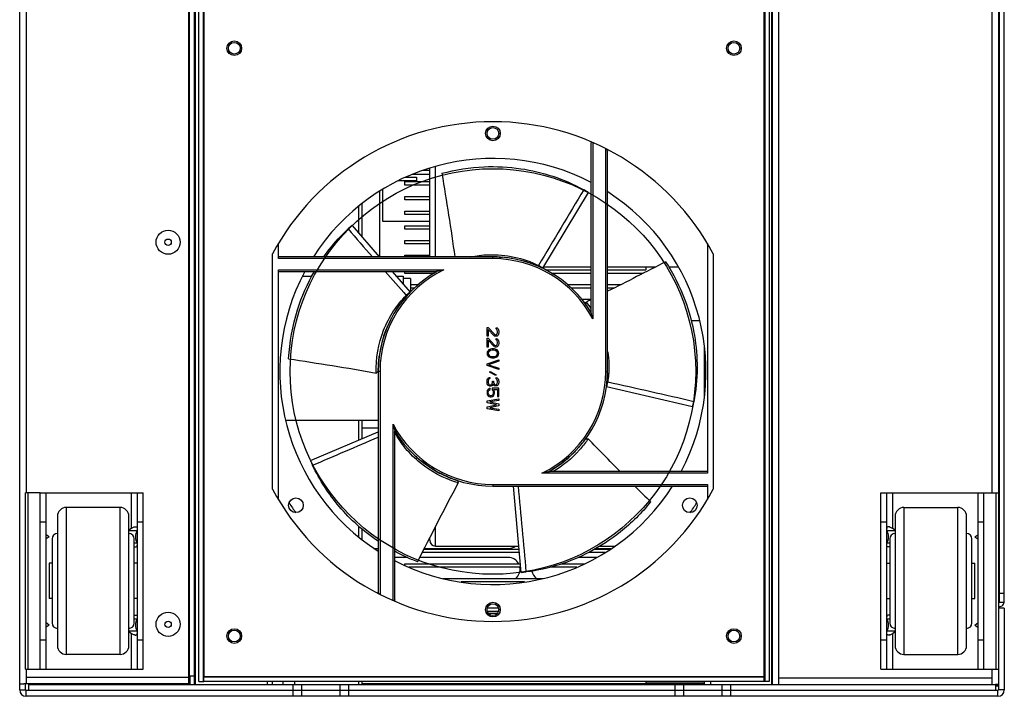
# Model space of a CAD drawing. Header units: millimetres. Extents: x 1117 to 38156, y -1945 to 7303.
# Tile 375 of 656: x 16332 to 16667, y 1967 to 2197. Entities that reach past the tile are written whole.
import ezdxf

# ---------------------------------------------------------------- set-up
doc = ezdxf.new("R2010")
doc.units = ezdxf.units.MM

msp = doc.modelspace()

# ---------------------------------------------------------------- linework, layer by layer
at = {"color": 7, "linetype": 'Continuous'}
for p, q in [((16332.461, 1969.389), (16332.461, 2466.989)), ((16389.961, 1971.389), (16389.961, 2404.189)), ((16391.961, 1971.189), (16391.961, 2404.189)), ((16392.161, 2404.189), (16392.161, 1971.189)), ((16393.461, 1972.189), (16393.461, 2403.189)), ((16394.961, 1972.189), (16394.961, 2403.189)), ((16585.961, 2403.189), (16585.961, 1972.189)), ((16587.461, 2403.189), (16587.461, 1972.189)), ((16588.261, 2404.189), (16588.261, 1971.189)), ((16588.461, 2404.189), (16588.461, 1971.189)), ((16590.661, 2404.189), (16590.661, 1971.189)), ((16665.461, 2404.189), (16665.461, 1969.389)), ((16665.861, 1999.189), (16665.861, 2402.189)), ((16667.361, 1999.189), (16667.361, 2402.189)), ((16390.261, 1974.189), (16390.261, 2401.689)), ((16395.161, 2401.689), (16395.161, 1973.689)), ((16585.761, 1973.689), (16585.761, 2401.689)), ((16665.661, 2377.189), (16665.661, 2024.189)), ((16334.661, 2341.939), (16334.661, 2036.439)), ((16663.261, 2341.939), (16663.261, 2036.439)), ((16526.838, 2155.375), (16526.838, 2097.862)), ((16527.428, 2155.607), (16527.428, 2095.619)), ((16531.871, 2077.689), (16531.871, 2153.516)), ((16532.461, 2077.689), (16532.461, 2152.711)), ((16473.961, 2116.689), (16473.961, 2147.419)), ((16471.961, 2144.689), (16465.973, 2144.689)), ((16471.961, 2146.089), (16469.62, 2146.089)), ((16471.961, 2116.689), (16471.961, 2146.883)), ((16467.461, 2142.589), (16461.358, 2142.589)), ((16463.461, 2142.289), (16471.961, 2142.289)), ((16463.461, 2141.089), (16463.461, 2142.289)), ((16471.961, 2141.089), (16463.461, 2141.089)), ((16463.713, 2143.789), (16467.461, 2143.789)), ((16467.461, 2143.789), (16467.461, 2142.589)), ((16454.961, 2116.689), (16454.961, 2139.015)), ((16455.961, 2128.689), (16455.961, 2139.664)), ((16525.861, 2138.609), (16510.377, 2112.829)), ((16525.861, 2138.609), (16524.354, 2139.55)), ((16448.961, 2123.39), (16448.961, 2134.816)), ((16463.461, 2137.289), (16471.961, 2137.289)), ((16463.461, 2136.089), (16463.461, 2137.289)), ((16471.961, 2136.089), (16463.461, 2136.089)), ((16447.889, 2124.623), (16447.889, 2133.948)), ((16463.461, 2132.289), (16471.961, 2132.289)), ((16463.461, 2131.089), (16463.461, 2132.289)), ((16471.961, 2131.089), (16463.461, 2131.089)), ((16445.535, 2127.329), (16444.175, 2126.187)), ((16445.535, 2127.329), (16454.787, 2116.689)), ((16471.961, 2128.689), (16455.961, 2128.689)), ((16463.461, 2127.289), (16471.961, 2127.289)), ((16463.461, 2126.089), (16463.461, 2127.289)), ((16471.961, 2126.089), (16463.461, 2126.089)), ((16420.461, 2116.099), (16420.461, 2121.232)), ((16463.461, 2122.289), (16471.961, 2122.289)), ((16463.461, 2121.089), (16463.461, 2122.289)), ((16471.961, 2121.089), (16463.461, 2121.089)), ((16566.461, 2121.232), (16566.461, 2043.099)), ((16418.461, 2037.689), (16418.461, 2117.689)), ((16463.461, 2117.289), (16471.961, 2117.289)), ((16463.461, 2116.689), (16463.461, 2117.289)), ((16568.461, 2117.689), (16568.461, 2037.689)), ((16493.461, 2116.689), (16420.461, 2116.689)), ((16493.461, 2116.099), (16420.461, 2116.099)), ((16493.461, 2116.099), (16493.461, 2116.689)), ((16420.461, 2112.279), (16476.762, 2112.279)), ((16420.461, 2034.146), (16420.461, 2112.279)), ((16420.461, 2111.689), (16474.356, 2111.689)), ((16459.135, 2111.689), (16465.268, 2104.637)), ((16463.461, 2111.089), (16463.461, 2111.689)), ((16473.455, 2111.089), (16463.461, 2111.089)), ((16510.377, 2112.829), (16508.988, 2113.708)), ((16510.654, 2113.289), (16526.838, 2113.289)), ((16511.335, 2112.289), (16526.838, 2112.289)), ((16526.838, 2111.089), (16513.401, 2111.089)), ((16532.461, 2113.289), (16548.842, 2113.289)), ((16532.461, 2112.289), (16545.461, 2112.289)), ((16544.55, 2111.089), (16532.461, 2111.089)), ((16545.461, 2113.289), (16545.461, 2112.289)), ((16553.234, 2113.289), (16556.579, 2113.289)), ((16428.763, 2110.189), (16431.934, 2110.189)), ((16460.44, 2110.189), (16462.961, 2110.189)), ((16462.961, 2110.189), (16462.961, 2107.29)), ((16465.461, 2109.289), (16462.961, 2109.289)), ((16465.461, 2109.289), (16465.461, 2104.788)), ((16465.461, 2107.289), (16468.227, 2107.289)), ((16518.759, 2107.289), (16526.838, 2107.289)), ((16532.461, 2107.289), (16537.054, 2107.289)), ((16465.268, 2104.637), (16464.003, 2103.587)), ((16466.925, 2106.089), (16465.461, 2106.089)), ((16526.838, 2106.089), (16520.117, 2106.089)), ((16534.68, 2106.089), (16532.461, 2106.089)), ((16523.698, 2102.289), (16526.838, 2102.289)), ((16525.137, 2101.089), (16524.5, 2101.089)), ((16524.987, 2100.647), (16525.254, 2101.435)), ((16560.927, 2095.089), (16563.753, 2095.089)), ((16491.461, 2092.689), (16491.886, 2092.689)), ((16491.461, 2089.689), (16491.461, 2092.689)), ((16491.886, 2092.689), (16494.014, 2090.356)), ((16493.758, 2089.939), (16491.886, 2092.023)), ((16491.886, 2092.023), (16491.886, 2089.689)), ((16494.524, 2092.606), (16494.865, 2092.523)), ((16494.524, 2092.189), (16494.524, 2092.606)), ((16494.78, 2092.023), (16494.524, 2092.189)), ((16494.95, 2091.773), (16494.78, 2092.023)), ((16494.78, 2090.356), (16494.95, 2090.606)), ((16494.865, 2092.523), (16495.205, 2092.189)), ((16495.035, 2091.356), (16494.95, 2091.773)), ((16494.95, 2090.606), (16495.035, 2091.023)), ((16495.035, 2091.023), (16495.035, 2091.356)), ((16495.205, 2092.189), (16495.376, 2091.856)), ((16495.376, 2090.439), (16495.205, 2090.106)), ((16495.376, 2091.856), (16495.461, 2091.273)), ((16495.461, 2090.939), (16495.376, 2090.439)), ((16495.461, 2091.273), (16495.461, 2090.939)), ((16491.886, 2089.689), (16491.461, 2089.689)), ((16491.461, 2089.023), (16491.886, 2089.023)), ((16491.461, 2086.023), (16491.461, 2089.023)), ((16491.886, 2089.023), (16494.014, 2086.689)), ((16493.758, 2086.273), (16491.886, 2088.356)), ((16491.886, 2088.356), (16491.886, 2086.023)), ((16494.014, 2089.773), (16493.758, 2089.939)), ((16494.014, 2090.356), (16494.354, 2090.189)), ((16494.354, 2089.689), (16494.014, 2089.773)), ((16494.354, 2090.189), (16494.524, 2090.189)), ((16494.524, 2089.689), (16494.354, 2089.689)), ((16494.524, 2090.189), (16494.78, 2090.356)), ((16494.865, 2089.773), (16494.524, 2089.689)), ((16494.524, 2088.939), (16494.865, 2088.856)), ((16494.524, 2088.523), (16494.524, 2088.939)), ((16494.78, 2088.356), (16494.524, 2088.523)), ((16494.95, 2088.106), (16494.78, 2088.356)), ((16495.205, 2090.106), (16494.865, 2089.773)), ((16494.865, 2088.856), (16495.205, 2088.523)), ((16495.035, 2087.689), (16494.95, 2088.106)), ((16494.95, 2086.939), (16495.035, 2087.356)), ((16495.035, 2087.356), (16495.035, 2087.689)), ((16495.205, 2088.523), (16495.376, 2088.189)), ((16495.376, 2088.189), (16495.461, 2087.606)), ((16495.461, 2087.273), (16495.376, 2086.773)), ((16495.461, 2087.606), (16495.461, 2087.273)), ((16491.886, 2086.023), (16491.461, 2086.023)), ((16491.546, 2084.356), (16491.461, 2083.856)), ((16491.461, 2083.856), (16491.546, 2083.356)), ((16491.801, 2084.773), (16491.546, 2084.356)), ((16492.056, 2085.023), (16491.801, 2084.773)), ((16491.971, 2084.273), (16491.886, 2083.856)), ((16491.886, 2083.856), (16491.971, 2083.439)), ((16492.141, 2084.523), (16491.971, 2084.273)), ((16492.397, 2085.189), (16492.056, 2085.023)), ((16492.652, 2084.856), (16492.141, 2084.523)), ((16492.652, 2085.273), (16492.397, 2085.189)), ((16493.078, 2085.356), (16492.652, 2085.273)), ((16493.163, 2084.939), (16492.652, 2084.856)), ((16493.844, 2085.356), (16493.078, 2085.356)), ((16493.758, 2084.939), (16493.163, 2084.939)), ((16494.014, 2086.106), (16493.758, 2086.273)), ((16494.269, 2084.856), (16493.758, 2084.939)), ((16494.269, 2085.273), (16493.844, 2085.356)), ((16494.014, 2086.689), (16494.354, 2086.523)), ((16494.354, 2086.023), (16494.014, 2086.106)), ((16494.524, 2085.189), (16494.269, 2085.273)), ((16494.78, 2084.523), (16494.269, 2084.856)), ((16494.354, 2086.523), (16494.524, 2086.523)), ((16494.524, 2086.023), (16494.354, 2086.023)), ((16494.524, 2086.523), (16494.78, 2086.689)), ((16494.865, 2086.106), (16494.524, 2086.023)), ((16494.865, 2085.023), (16494.524, 2085.189)), ((16494.78, 2086.689), (16494.95, 2086.939)), ((16494.95, 2084.273), (16494.78, 2084.523)), ((16495.205, 2086.439), (16494.865, 2086.106)), ((16495.12, 2084.773), (16494.865, 2085.023)), ((16495.035, 2083.856), (16494.95, 2084.273)), ((16494.95, 2083.439), (16495.035, 2083.856)), ((16495.376, 2084.356), (16495.12, 2084.773)), ((16495.376, 2086.773), (16495.205, 2086.439)), ((16495.461, 2083.856), (16495.376, 2084.356)), ((16495.376, 2083.356), (16495.461, 2083.856)), ((16565.461, 2069.462), (16565.461, 2085.917)), ((16491.461, 2080.356), (16495.461, 2081.689)), ((16491.461, 2079.689), (16491.461, 2080.356)), ((16491.546, 2083.356), (16491.801, 2082.939)), ((16491.801, 2082.939), (16492.056, 2082.689)), ((16491.971, 2083.439), (16492.141, 2083.189)), ((16495.461, 2081.189), (16491.971, 2080.023)), ((16492.056, 2082.689), (16492.397, 2082.523)), ((16492.141, 2083.189), (16492.652, 2082.856)), ((16492.397, 2082.523), (16492.652, 2082.439)), ((16492.652, 2082.856), (16493.163, 2082.773)), ((16492.652, 2082.439), (16493.078, 2082.356)), ((16493.078, 2082.356), (16493.844, 2082.356)), ((16493.163, 2082.773), (16493.758, 2082.773)), ((16493.758, 2082.773), (16494.269, 2082.856)), ((16493.844, 2082.356), (16494.269, 2082.439)), ((16494.269, 2082.856), (16494.78, 2083.189)), ((16494.269, 2082.439), (16494.524, 2082.523)), ((16494.524, 2082.523), (16494.865, 2082.689)), ((16494.78, 2083.189), (16494.95, 2083.439)), ((16494.865, 2082.689), (16495.12, 2082.939)), ((16495.12, 2082.939), (16495.376, 2083.356)), ((16495.461, 2081.689), (16495.461, 2081.189)), ((16454.461, 2077.647), (16453.782, 2077.167)), ((16455.051, 2077.689), (16454.461, 2077.689)), ((16454.461, 2077.689), (16454.461, 2002.668)), ((16455.051, 2077.689), (16455.051, 2001.863)), ((16495.461, 2078.356), (16491.461, 2079.689)), ((16491.971, 2080.023), (16495.461, 2078.856)), ((16492.312, 2077.439), (16492.482, 2077.689)), ((16494.439, 2076.356), (16492.312, 2077.439)), ((16492.482, 2077.689), (16494.61, 2076.606)), ((16495.461, 2078.856), (16495.461, 2078.356)), ((16531.871, 2077.689), (16532.461, 2077.689)), ((16491.461, 2074.523), (16491.546, 2074.856)), ((16491.461, 2073.856), (16491.461, 2074.523)), ((16491.546, 2073.523), (16491.461, 2073.856)), ((16491.546, 2074.856), (16491.716, 2075.189)), ((16491.716, 2075.189), (16491.886, 2075.439)), ((16491.886, 2075.439), (16492.141, 2075.606)), ((16491.971, 2074.856), (16491.886, 2074.439)), ((16491.886, 2074.439), (16491.886, 2073.939)), ((16491.886, 2073.939), (16491.971, 2073.523)), ((16492.056, 2075.023), (16491.971, 2074.856)), ((16492.227, 2075.189), (16492.056, 2075.023)), ((16492.141, 2075.606), (16492.397, 2075.689)), ((16492.397, 2075.273), (16492.227, 2075.189)), ((16492.397, 2075.689), (16492.397, 2075.273)), ((16493.248, 2073.523), (16493.333, 2074.023)), ((16493.333, 2074.356), (16493.673, 2074.356)), ((16493.333, 2074.023), (16493.333, 2074.356)), ((16493.673, 2074.356), (16493.673, 2074.023)), ((16493.673, 2074.023), (16493.844, 2073.523)), ((16494.61, 2076.606), (16494.439, 2076.356)), ((16494.524, 2075.606), (16494.865, 2075.523)), ((16494.524, 2075.189), (16494.524, 2075.606)), ((16494.78, 2075.023), (16494.524, 2075.189)), ((16494.95, 2074.773), (16494.78, 2075.023)), ((16494.865, 2075.523), (16495.205, 2075.189)), ((16495.035, 2074.356), (16494.95, 2074.773)), ((16494.95, 2073.606), (16495.035, 2074.023)), ((16495.035, 2074.023), (16495.035, 2074.356)), ((16495.205, 2075.189), (16495.376, 2074.856)), ((16495.376, 2074.856), (16495.461, 2074.273)), ((16495.461, 2074.106), (16495.376, 2073.523)), ((16495.461, 2074.273), (16495.461, 2074.106)), ((16532.108, 2072.459), (16532.515, 2074.052)), ((16491.546, 2071.189), (16491.461, 2070.773)), ((16491.461, 2070.773), (16491.461, 2070.273)), ((16491.716, 2073.189), (16491.546, 2073.523)), ((16491.801, 2071.606), (16491.546, 2071.189)), ((16491.886, 2072.939), (16491.716, 2073.189)), ((16492.141, 2071.856), (16491.801, 2071.606)), ((16492.141, 2072.773), (16491.886, 2072.939)), ((16491.886, 2070.773), (16491.971, 2071.106)), ((16491.886, 2070.273), (16491.886, 2070.773)), ((16491.971, 2073.523), (16492.056, 2073.356)), ((16491.971, 2071.106), (16492.141, 2071.356)), ((16492.056, 2073.356), (16492.227, 2073.189)), ((16492.397, 2072.689), (16492.141, 2072.773)), ((16492.482, 2072.023), (16492.141, 2071.856)), ((16492.141, 2071.356), (16492.482, 2071.523)), ((16492.227, 2073.189), (16492.397, 2073.106)), ((16492.397, 2073.106), (16492.737, 2073.106)), ((16492.737, 2072.689), (16492.397, 2072.689)), ((16492.482, 2071.523), (16492.482, 2072.023)), ((16492.737, 2073.106), (16493.078, 2073.273)), ((16493.078, 2072.773), (16492.737, 2072.689)), ((16493.078, 2073.273), (16493.248, 2073.523)), ((16493.333, 2072.939), (16493.078, 2072.773)), ((16495.461, 2072.023), (16493.248, 2072.023)), ((16493.248, 2072.023), (16493.248, 2071.439)), ((16493.248, 2071.439), (16493.503, 2071.106)), ((16493.503, 2073.356), (16493.333, 2072.939)), ((16493.758, 2073.023), (16493.503, 2073.356)), ((16493.503, 2071.106), (16493.588, 2070.773)), ((16493.588, 2070.773), (16493.588, 2070.273)), ((16493.673, 2071.606), (16495.035, 2071.606)), ((16493.929, 2071.189), (16493.673, 2071.606)), ((16494.014, 2072.856), (16493.758, 2073.023)), ((16493.844, 2073.523), (16494.014, 2073.356)), ((16494.014, 2070.773), (16493.929, 2071.189)), ((16494.014, 2073.356), (16494.354, 2073.189)), ((16494.354, 2072.773), (16494.014, 2072.856)), ((16494.014, 2070.273), (16494.014, 2070.773)), ((16494.354, 2073.189), (16494.524, 2073.189)), ((16494.524, 2072.773), (16494.354, 2072.773)), ((16494.524, 2073.189), (16494.78, 2073.356)), ((16494.865, 2072.856), (16494.524, 2072.773)), ((16494.78, 2073.356), (16494.95, 2073.606)), ((16495.205, 2073.189), (16494.865, 2072.856)), ((16495.035, 2071.606), (16495.035, 2069.189)), ((16495.376, 2073.523), (16495.205, 2073.189)), ((16495.461, 2069.189), (16495.461, 2072.023)), ((16561.411, 2065.7), (16532.108, 2072.459)), ((16491.461, 2070.273), (16491.546, 2069.856)), ((16491.461, 2067.689), (16495.461, 2068.356)), ((16491.461, 2067.023), (16491.461, 2067.689)), ((16494.695, 2066.356), (16491.461, 2067.023)), ((16491.546, 2069.856), (16491.801, 2069.439)), ((16491.801, 2069.439), (16492.141, 2069.189)), ((16491.971, 2069.939), (16491.886, 2070.273)), ((16492.141, 2069.689), (16491.971, 2069.939)), ((16492.397, 2069.523), (16492.141, 2069.689)), ((16492.141, 2069.189), (16492.567, 2069.023)), ((16492.652, 2069.439), (16492.397, 2069.523)), ((16495.461, 2067.856), (16492.397, 2067.356)), ((16492.397, 2067.356), (16495.461, 2066.689)), ((16492.567, 2069.023), (16492.907, 2069.023)), ((16492.822, 2069.439), (16492.652, 2069.439)), ((16493.078, 2069.523), (16492.822, 2069.439)), ((16492.907, 2069.023), (16493.333, 2069.189)), ((16493.333, 2069.689), (16493.078, 2069.523)), ((16493.503, 2069.939), (16493.333, 2069.689)), ((16493.333, 2069.189), (16493.673, 2069.439)), ((16493.588, 2070.273), (16493.503, 2069.939)), ((16493.673, 2069.439), (16493.929, 2069.856)), ((16493.929, 2069.856), (16494.014, 2070.273)), ((16495.035, 2069.189), (16495.461, 2069.189)), ((16495.461, 2068.356), (16495.461, 2067.856)), ((16561.411, 2065.7), (16561.84, 2067.424)), ((16491.461, 2065.689), (16494.695, 2066.356)), ((16491.461, 2065.023), (16491.461, 2065.689)), ((16495.461, 2064.356), (16491.461, 2065.023)), ((16495.461, 2066.023), (16492.397, 2065.356)), ((16492.397, 2065.356), (16495.461, 2064.856)), ((16495.461, 2066.689), (16495.461, 2066.023)), ((16495.461, 2064.856), (16495.461, 2064.356)), ((16422.927, 2061.189), (16454.461, 2061.189)), ((16447.889, 2054.434), (16447.889, 2061.189)), ((16448.961, 2054.889), (16448.961, 2061.189)), ((16431.44, 2047.449), (16454.461, 2057.225)), ((16454.461, 2058.439), (16448.961, 2058.439)), ((16459.493, 1999.771), (16459.493, 2059.759)), ((16460.083, 2000.003), (16460.083, 2057.517)), ((16525.037, 2054.8), (16525.869, 2054.79)), ((16463.401, 2052.841), (16463.381, 2052.866)), ((16431.44, 2047.449), (16432.106, 2045.802)), ((16566.461, 2043.689), (16512.566, 2043.689)), ((16481.45, 2040.585), (16481.696, 2039.791)), ((16566.461, 2043.099), (16510.159, 2043.099)), ((16493.461, 2039.279), (16566.461, 2039.279)), ((16493.461, 2039.279), (16493.461, 2038.689)), ((16493.461, 2038.689), (16566.461, 2038.689)), ((16503.055, 2009.36), (16500.485, 2038.689)), ((16566.461, 2039.279), (16566.461, 2034.146)), ((16339.456, 2036.439), (16334.461, 2036.439)), ((16334.461, 1976.439), (16334.461, 2036.439)), ((16335.274, 2036.439), (16335.274, 1976.439)), ((16339.461, 2036.439), (16374.461, 2036.439)), ((16339.461, 1976.439), (16339.461, 2036.439)), ((16341.461, 1976.439), (16341.461, 2036.439)), ((16370.461, 2024.268), (16370.461, 2036.439)), ((16372.461, 2036.439), (16372.461, 1976.439)), ((16374.461, 1976.439), (16374.461, 2036.439)), ((16625.461, 2036.439), (16660.461, 2036.439)), ((16625.461, 1976.439), (16625.461, 2036.439)), ((16627.461, 1976.439), (16627.461, 2036.439)), ((16629.461, 2036.439), (16629.461, 2024.268)), ((16658.461, 2036.439), (16658.461, 1976.439)), ((16660.461, 1976.439), (16660.461, 2036.439)), ((16660.466, 2036.439), (16665.461, 2036.439)), ((16664.647, 1976.439), (16664.647, 2036.439)), ((16366.611, 2031.439), (16348.311, 2031.439)), ((16348.311, 2031.439), (16348.311, 1981.439)), ((16366.611, 1981.44), (16366.611, 2031.439)), ((16633.311, 2031.439), (16651.611, 2031.439)), ((16633.311, 2031.439), (16633.311, 1981.439)), ((16651.611, 1981.44), (16651.611, 2031.439)), ((16345.311, 2028.439), (16345.311, 1984.439)), ((16369.611, 1984.439), (16369.611, 2028.439)), ((16630.311, 2028.439), (16630.311, 1984.439)), ((16654.611, 1984.44), (16654.611, 2028.439)), ((16341.461, 2026.439), (16339.461, 2026.439)), ((16370.461, 2024.268), (16369.611, 2023.667)), ((16369.611, 2023.561), (16372.461, 2023.561)), ((16374.461, 2026.439), (16372.461, 2026.439)), ((16447.889, 2021.43), (16447.889, 2025.055)), ((16448.961, 2020.562), (16448.961, 2024.088)), ((16473.961, 2018.289), (16473.961, 2024.944)), ((16627.461, 2026.439), (16625.461, 2026.439)), ((16627.461, 2023.561), (16630.311, 2023.561)), ((16630.311, 2023.667), (16629.461, 2024.268)), ((16660.461, 2026.439), (16658.461, 2026.439)), ((16665.461, 2024.189), (16665.861, 2024.189)), ((16342.461, 2021.439), (16341.461, 2022.146)), ((16342.461, 2021.439), (16341.461, 2020.732)), ((16343.461, 2020.739), (16343.461, 1992.139)), ((16371.461, 1992.139), (16371.461, 2020.739)), ((16471.961, 2020.289), (16471.961, 2021.033)), ((16628.461, 2020.739), (16628.461, 1992.139)), ((16656.461, 1992.14), (16656.461, 2020.739)), ((16657.461, 2021.439), (16658.461, 2022.146)), ((16657.461, 2021.439), (16658.461, 2020.732)), ((16372.461, 2019.318), (16371.461, 2019.318)), ((16453.304, 2017.439), (16454.461, 2017.439)), ((16470.064, 2017.289), (16502.36, 2017.289)), ((16470.14, 2017.439), (16498.711, 2017.439)), ((16473.961, 2018.289), (16502.273, 2018.289)), ((16528.057, 2017.289), (16533.386, 2017.289)), ((16528.317, 2017.439), (16533.617, 2017.439)), ((16529.794, 2018.289), (16534.926, 2018.289)), ((16628.461, 2019.318), (16627.461, 2019.318)), ((16464.498, 2014.439), (16460.083, 2014.439)), ((16498.711, 2014.439), (16468.62, 2014.439)), ((16502.466, 2016.089), (16469.456, 2016.089)), ((16528.802, 2014.439), (16522.405, 2014.439)), ((16531.538, 2016.089), (16525.973, 2016.089)), ((16343.461, 2012.439), (16342.461, 2012.439)), ((16342.461, 2012.439), (16342.461, 2000.439)), ((16372.461, 2012.439), (16371.461, 2012.439)), ((16463.461, 2012.289), (16502.799, 2012.289)), ((16463.461, 2011.718), (16463.461, 2012.289)), ((16502.904, 2011.089), (16464.931, 2011.089)), ((16521.99, 2011.089), (16512.901, 2011.089)), ((16516.918, 2012.289), (16524.582, 2012.289)), ((16627.461, 2012.439), (16628.461, 2012.439)), ((16656.461, 2012.439), (16657.461, 2012.439)), ((16657.461, 2000.439), (16657.461, 2012.439)), ((16476.462, 2007.289), (16510.459, 2007.289)), ((16503.055, 2009.36), (16504.828, 2009.484)), ((16504.214, 2006.089), (16482.708, 2006.089)), ((16343.461, 2000.439), (16342.461, 2000.439)), ((16372.461, 2000.439), (16371.461, 2000.439)), ((16627.461, 2000.439), (16628.461, 2000.439)), ((16656.461, 2000.439), (16657.461, 2000.439)), ((16667.361, 2002.189), (16665.861, 2002.189)), ((16491.555, 1997.289), (16495.367, 1997.289)), ((16665.461, 1999.189), (16667.361, 1999.189)), ((16667.461, 1997.189), (16665.461, 1997.189)), ((16667.461, 1997.189), (16667.461, 1969.389)), ((16371.461, 1993.561), (16372.461, 1993.561)), ((16495.367, 1996.089), (16491.555, 1996.089)), ((16491.91, 1995.439), (16495.011, 1995.439)), ((16627.461, 1993.561), (16628.461, 1993.561)), ((16342.461, 1991.439), (16341.461, 1992.146)), ((16342.461, 1991.439), (16341.461, 1990.732)), ((16657.461, 1991.439), (16658.461, 1992.146)), ((16657.461, 1991.439), (16658.461, 1990.732)), ((16372.461, 1989.318), (16369.611, 1989.318)), ((16369.611, 1989.212), (16370.461, 1988.611)), ((16370.461, 1976.439), (16370.461, 1988.611)), ((16630.311, 1989.318), (16627.461, 1989.318)), ((16629.461, 1988.611), (16630.311, 1989.212)), ((16629.461, 1988.611), (16629.461, 1976.439)), ((16339.461, 1986.439), (16341.461, 1986.439)), ((16372.461, 1986.439), (16374.461, 1986.439)), ((16625.461, 1986.439), (16627.461, 1986.439)), ((16658.461, 1986.439), (16660.461, 1986.439)), ((16366.611, 1981.439), (16348.311, 1981.439)), ((16633.311, 1981.439), (16651.611, 1981.439)), ((16334.461, 1976.439), (16339.456, 1976.439)), ((16334.661, 1976.439), (16334.661, 1971.389)), ((16389.961, 1973.589), (16334.661, 1973.589)), ((16339.461, 1976.439), (16374.461, 1976.439)), ((16389.961, 1974.189), (16391.961, 1974.189)), ((16389.961, 1973.689), (16390.461, 1973.689)), ((16390.461, 1971.189), (16390.461, 1974.189)), ((16395.161, 1973.889), (16585.761, 1973.889)), ((16585.761, 1973.689), (16395.161, 1973.689)), ((16395.161, 1972.189), (16395.161, 1973.689)), ((16585.761, 1972.189), (16585.761, 1973.689)), ((16663.261, 1973.389), (16590.661, 1973.389)), ((16625.461, 1976.439), (16660.461, 1976.439)), ((16660.466, 1976.439), (16665.461, 1976.439)), ((16663.261, 1976.439), (16663.261, 1971.189)), ((16332.461, 1971.389), (16333.819, 1971.389)), ((16389.961, 1971.389), (16333.819, 1971.389)), ((16334.461, 1969.389), (16334.461, 1971.389)), ((16335.461, 1971.189), (16664.461, 1971.189)), ((16335.461, 1971.189), (16335.461, 1969.189)), ((16335.977, 1971.389), (16335.977, 1971.189)), ((16349.961, 1971.389), (16349.961, 1971.189)), ((16353.961, 1971.389), (16353.961, 1971.189)), ((16376.961, 1971.189), (16376.961, 1971.389)), ((16379.961, 1971.389), (16379.961, 1971.189)), ((16383.961, 1971.389), (16383.961, 1971.189)), ((16390.261, 1972.689), (16389.961, 1972.689)), ((16390.261, 1971.189), (16390.261, 1972.689)), ((16393.461, 1972.189), (16394.961, 1972.189)), ((16394.961, 1972.189), (16395.161, 1972.189)), ((16585.761, 1972.189), (16395.161, 1972.189)), ((16416.761, 1971.189), (16416.761, 1972.189)), ((16418.461, 1971.189), (16418.461, 1972.189)), ((16421.961, 1972.189), (16421.961, 1971.189)), ((16425.461, 1967.189), (16425.461, 1971.189)), ((16425.961, 1972.189), (16425.961, 1971.189)), ((16428.461, 1967.189), (16428.461, 1971.189)), ((16441.461, 1967.189), (16441.461, 1971.189)), ((16444.461, 1967.189), (16444.461, 1971.189)), ((16447.889, 1971.189), (16447.889, 1972.189)), ((16448.961, 1971.189), (16448.961, 1972.189)), ((16565.461, 1971.439), (16448.961, 1971.439)), ((16545.461, 1972.189), (16545.461, 1971.689)), ((16565.461, 1971.689), (16545.461, 1971.689)), ((16555.461, 1967.189), (16555.461, 1971.189)), ((16558.461, 1967.189), (16558.461, 1971.189)), ((16565.461, 1971.189), (16565.461, 1972.189)), ((16567.661, 1971.189), (16567.661, 1972.189)), ((16571.461, 1967.189), (16571.461, 1971.189)), ((16574.461, 1967.189), (16574.461, 1971.189)), ((16585.961, 1972.189), (16585.761, 1972.189)), ((16587.461, 1972.189), (16585.961, 1972.189)), ((16665.461, 1971.189), (16664.461, 1971.189)), ((16664.461, 1971.189), (16664.461, 1969.189)), ((16665.461, 1970.889), (16664.461, 1970.889)), ((16665.461, 1970.689), (16664.461, 1970.689)), ((16332.461, 1969.389), (16334.461, 1969.389)), ((16665.261, 1969.189), (16334.661, 1969.189)), ((16334.661, 1967.189), (16334.661, 1969.189)), ((16665.261, 1967.189), (16334.661, 1967.189)), ((16665.261, 1967.189), (16665.261, 1969.189)), ((16667.461, 1969.389), (16665.461, 1969.389))]:
    msp.add_line(p, q, dxfattribs=at)
for centre, radius in [((16405.461, 2187.689), 2.5), ((16405.461, 2187.689), 2), ((16575.461, 2187.689), 2.5), ((16575.461, 2187.689), 2), ((16493.461, 2158.689), 2.5), ((16493.461, 2158.689), 2), ((16493.461, 2077.689), 69), ((16382.961, 2121.689), 4.1), ((16382.961, 2121.689), 1.09), ((16426.461, 2032.17), 2.5), ((16560.461, 2032.17), 2.5), ((16493.461, 1996.689), 2.5), ((16493.461, 1996.689), 2), ((16382.961, 1991.689), 4.1), ((16382.961, 1991.689), 1.09), ((16405.461, 1987.689), 2.5), ((16575.461, 1987.689), 2.5), ((16405.461, 1987.689), 2), ((16575.461, 1987.689), 2)]:
    msp.add_circle(centre, radius, dxfattribs=at)
for centre, radius, start, end in [((16493.461, 2077.689), 85, 28.07249, 151.92751), ((16493.461, 2077.689), 72.5, 62.54874, 147.40747), ((16493.461, 2077.689), 72.5, 331.99657, 57.40747), ((16493.461, 2077.689), 39, 31.14739, 90), ((16493.461, 2077.689), 38.41, 27.82765, 90), ((16493.507, 2079.34), 37.35, 87.84289, 90.01319), ((16493.553, 2078.493), 38.192, 81.55117, 85.15034), ((16493.565, 2078.528), 38.155, 80.03577, 82.98934), ((16493.735, 2078.647), 38.004, 72.1971, 74.99185), ((16493.461, 2077.689), 72.5, 151.99657, 237.40747), ((16493.461, 2077.689), 39, 119.33211, 180), ((16493.461, 2077.689), 38.41, 115.76919, 180), ((17592.524, 3106.931), 1510.052, 221.229619, 221.639613), ((16494.503, 2034.736), 79.547, 102.88676, 104.67107), ((16493.734, 2078.312), 38.32, 65.92198, 66.54425), ((16493.474, 2077.741), 38.947, 64.52487, 65.91632), ((16492.963, 2078.132), 38.334, 137.53216, 138.54404), ((16493.622, 2077.526), 39.23, 136.47323, 137.52823), ((16493.501, 2077.716), 38.952, 33.35251, 36.06577), ((16493.58, 2077.769), 38.856, 31.39195, 36.07141), ((16287.29, 2593.768), 546.826, 295.79633, 295.98155), ((16497.222, 2079.54), 35.569, 33.35633, 37.99284), ((16492.584, 2078.281), 37.943, 144.29942, 147.03645), ((16449.881, 2076.406), 79.893, 13.91608, 15.57835), ((16492.761, 2078.009), 38.231, 153.95938, 157.14895), ((16492.648, 2078.071), 38.102, 152.3589, 155.22632), ((16492.983, 2077.88), 38.487, 160.51248, 163.57429), ((16493.289, 2077.724), 38.825, 164.56689, 171.30436), ((16493.683, 2077.69), 39.222, 179.49579, 180.00022), ((16493.461, 2077.689), 38.41, 295.76919, 0), ((16493.461, 2077.689), 39, 299.33211, 0), ((16493.521, 2077.689), 38.94, 352.28233, 354.53277), ((16493.461, 2077.689), 38.41, 207.82765, 270), ((16537.041, 2078.973), 79.893, 193.91608, 195.57835), ((16493.144, 2077.509), 38.636, 211.01957, 212.65183), ((16493.461, 2077.689), 39, 211.14739, 270), ((16492.964, 2077.402), 38.427, 211.16595, 212.0805), ((14579.555, 6398.666), 4730.684, 293.054293, 293.348903), ((16493.49, 2077.668), 38.963, 318.48695, 324.06276), ((16496.622, 2074.517), 35.278, 325.1684, 326.00004), ((16493.577, 2077.562), 38.828, 308.56702, 316.23108), ((16493.103, 2077.309), 38.478, 226.08715, 228.47353), ((16493.38, 2077.62), 38.895, 227.97865, 229.13715), ((16493.376, 2077.539), 38.828, 236.56702, 244.23108), ((16492.419, 2120.643), 79.547, 282.88676, 284.67107), ((16493.628, 2077.375), 38.644, 299.28802, 300.07938), ((16493.903, 2076.9), 38.096, 299.34108, 299.80408), ((16493.548, 2077.514), 38.805, 299.80765, 301.13813), ((16493.448, 2077.652), 38.96, 247.09951, 252.06331), ((16493.461, 2077.689), 85, 208.07249, 331.92751), ((16493.461, 2077.689), 72.5, 242.54874, 327.40747), ((16491.42, 2073.702), 35.278, 253.1684, 254.00004), ((18494.314, 3997.477), 2765.751, 225.091167, 225.248528), ((16348.311, 2028.439), 3, 90, 180), ((16366.611, 2028.439), 3, 360, 90), ((16493.461, 2077.689), 82.5, 212.78931, 215.62935), ((16493.461, 2077.689), 82.5, 324.37065, 327.2056), ((16633.311, 2028.439), 3, 90, 180), ((16651.611, 2028.439), 3, 360, 90), ((16345.311, 2020.739), 1.85, 90, 180), ((16369.611, 2020.739), 1.85, 360, 90), ((16473.961, 2020.289), 2, 180, 270), ((16630.311, 2020.739), 1.85, 90, 180), ((16654.611, 2020.739), 1.85, 360, 90), ((16372.016, 2019.945), 1.934, 253.37142, 256.21591), ((16498.711, 2021.439), 4, 270, 307.56202), ((16627.892, 2019.998), 1.988, 283.99189, 286.55414), ((16498.711, 2010.439), 4, 27.73372, 90), ((16498.711, 2010.439), 4, 307.56202, 9.36977), ((16510.711, 2010.439), 4, 189.37305, 232.43798), ((16665.861, 1999.189), 1.5, 252, 0), ((16372.029, 1992.88), 1.988, 103.99189, 106.55414), ((16627.905, 1992.933), 1.934, 73.37142, 76.21591), ((16345.311, 1992.139), 1.85, 180, 270), ((16369.611, 1992.139), 1.85, 270, 0), ((16630.311, 1992.139), 1.85, 180, 270), ((16654.611, 1992.139), 1.85, 270, 0), ((16348.311, 1984.439), 3, 180, 270), ((16366.611, 1984.439), 3, 270, 0), ((16633.311, 1984.439), 3, 180, 270), ((16651.611, 1984.439), 3, 270, 0), ((16390.261, 1972.889), 0.2, 270, 0), ((16334.661, 1969.389), 2.2, 180, 270), ((16334.661, 1969.389), 0.2, 180, 270), ((16665.261, 1969.389), 2.2, 270, 0), ((16665.261, 1969.389), 0.2, 270, 0)]:
    msp.add_arc(centre, radius, start, end, dxfattribs=at)
for points, knots in [([(16526.838, 2155.375), (16526.838, 2155.476), (16526.995, 2155.742), (16527.294, 2155.666), (16527.428, 2155.607)], [0, 0, 0, 0, 0.4052527, 1, 1, 1, 1]), ([(16531.871, 2153.516), (16531.96, 2153.47), (16532.235, 2153.275), (16532.461, 2152.951), (16532.461, 2152.711)], [0, 0, 0, 0, 0.2952539, 1, 1, 1, 1]), ([(16476.112, 2145.124), (16480.781, 2146.37), (16489.771, 2147.773), (16502.563, 2147.121), (16514.036, 2144.42), (16520.993, 2141.374), (16524.354, 2139.55)], [0, 0, 0, 0, 0.2917965, 0.5442715, 0.7690451, 1, 1, 1, 1]), ([(16435.957, 2116.745), (16436.546, 2117.573), (16439.045, 2120.92), (16441.882, 2124.011), (16444.175, 2126.187)], [0, 0, 0, 0, 0.2431968, 1, 1, 1, 1]), ([(16485.764, 2116.694), (16487.797, 2117.11), (16492.81, 2117.707), (16500.78, 2116.98), (16506.408, 2115.066), (16508.988, 2113.708)], [0, 0, 0, 0, 0.2615326, 0.6325784, 1, 1, 1, 1]), ([(16493.523, 2116.689), (16494.46, 2116.688), (16495.52, 2116.648), (16496.612, 2116.562), (16496.782, 2116.548)], [0, 0, 0, 0, 0.84602, 1, 1, 1, 1]), ([(16552.234, 2115.028), (16554.862, 2110.972), (16558.974, 2102.855), (16562.307, 2090.488), (16563.284, 2078.742), (16562.536, 2071.184), (16561.84, 2067.424)], [0, 0, 0, 0, 0.2917965, 0.5442715, 0.7690451, 1, 1, 1, 1]), ([(16423.965, 2082.028), (16424.265, 2087.643), (16426.12, 2098.018), (16430.355, 2107.625), (16432.756, 2111.765)], [0, 0, 0, 0, 0.5402576, 1, 1, 1, 1]), ([(16453.782, 2077.167), (16453.61, 2082.085), (16454.912, 2089.64), (16459.391, 2098.248), (16462.372, 2101.999), (16464.003, 2103.587)], [0, 0, 0, 0, 0.5090978, 0.7644635, 1, 1, 1, 1]), ([(16456.239, 2089.33), (16456.288, 2089.488), (16456.625, 2090.544), (16457.045, 2091.686), (16457.464, 2092.699), (16457.53, 2092.856)], [0, 0, 0, 0, 0.1286335, 0.865827, 1, 1, 1, 1]), ([(16532.545, 2084.422), (16532.628, 2083.852), (16532.904, 2081.594), (16532.969, 2079.31), (16532.89, 2077.613)], [0, 0, 0, 0, 0.253362, 1, 1, 1, 1]), ([(16454.461, 2077.689), (16454.461, 2078.731), (16454.53, 2080.476), (16454.719, 2082.227), (16454.814, 2082.926)], [0, 0, 0, 0, 0.5969928, 1, 1, 1, 1]), ([(16532.457, 2077.147), (16532.446, 2076.402), (16532.372, 2074.706), (16532.215, 2073.245), (16532.108, 2072.459)], [0, 0, 0, 0, 0.4248475, 1, 1, 1, 1]), ([(16532.89, 2077.613), (16532.875, 2077.292), (16532.802, 2076.1), (16532.662, 2074.911), (16532.515, 2074.052)], [0, 0, 0, 0, 0.2696617, 1, 1, 1, 1]), ([(16481.205, 2039.936), (16476.704, 2041.297), (16470.27, 2044.725), (16463.675, 2051.305), (16461.063, 2055.117), (16460.024, 2057.094)], [0, 0, 0, 0, 0.5065653, 0.7594275, 1, 1, 1, 1]), ([(16463.381, 2052.866), (16462.92, 2053.425), (16462.308, 2054.209), (16461.745, 2054.992), (16461.593, 2055.207)], [0, 0, 0, 0, 0.723315, 1, 1, 1, 1]), ([(16525.579, 2054.367), (16524.768, 2053.201), (16521.465, 2049.016), (16517.244, 2045.567), (16513.858, 2043.622)], [0, 0, 0, 0, 0.2667334, 1, 1, 1, 1]), ([(16521.732, 2050.824), (16521.403, 2050.478), (16520.097, 2049.153), (16518.695, 2047.923), (16517.61, 2047.067)], [0, 0, 0, 0, 0.2567432, 1, 1, 1, 1]), ([(16471.841, 2045.231), (16471.373, 2045.542), (16470.134, 2046.407), (16468.896, 2047.381), (16468.062, 2048.093), (16467.933, 2048.204)], [0, 0, 0, 0, 0.3269769, 0.8963679, 1, 1, 1, 1]), ([(16517.466, 2046.953), (16517.087, 2046.657), (16515.944, 2045.798), (16514.694, 2044.961), (16513.76, 2044.388), (16513.614, 2044.3)], [0, 0, 0, 0, 0.2948912, 0.8914274, 1, 1, 1, 1]), ([(16454.43, 2019.924), (16449.504, 2023.246), (16440.789, 2030.998), (16434.498, 2040.79), (16432.106, 2045.802)], [0, 0, 0, 0, 0.5168595, 1, 1, 1, 1]), ([(16476.68, 2042.484), (16476.258, 2042.686), (16474.624, 2043.5), (16473.049, 2044.431), (16471.918, 2045.18)], [0, 0, 0, 0, 0.2564426, 1, 1, 1, 1]), ([(16481.45, 2040.585), (16480.445, 2040.91), (16478.905, 2041.478), (16477.393, 2042.149), (16476.862, 2042.398)], [0, 0, 0, 0, 0.6438462, 1, 1, 1, 1]), ([(16547.133, 2033.331), (16544.088, 2029.578), (16537.64, 2023.159), (16526.907, 2016.168), (16516.039, 2011.609), (16508.62, 2009.984), (16504.828, 2009.484)], [0, 0, 0, 0, 0.2917965, 0.5442715, 0.7690451, 1, 1, 1, 1]), ([(16371.548, 2024.809), (16371.457, 2024.786), (16371.07, 2024.658), (16370.715, 2024.448), (16370.461, 2024.268)], [0, 0, 0, 0, 0.2326454, 1, 1, 1, 1]), ([(16371.548, 2024.809), (16371.604, 2024.823), (16371.798, 2024.862), (16372.01, 2024.86), (16372.141, 2024.809)], [0, 0, 0, 0, 0.290101, 1, 1, 1, 1]), ([(16372.461, 2023.561), (16372.035, 2022.959), (16371.643, 2021.439), (16372.035, 2019.92), (16372.461, 2019.318)], [0, 0, 0, 0, 0.4999924, 1, 1, 1, 1]), ([(16372.141, 2024.809), (16372.242, 2024.77), (16372.426, 2024.611), (16372.461, 2024.38), (16372.461, 2024.268)], [0, 0, 0, 0, 0.4903163, 1, 1, 1, 1]), ([(16627.783, 2024.809), (16627.681, 2024.77), (16627.495, 2024.612), (16627.461, 2024.38), (16627.461, 2024.268)], [0, 0, 0, 0, 0.4906132, 1, 1, 1, 1]), ([(16627.461, 2019.318), (16627.886, 2019.92), (16628.278, 2021.439), (16627.886, 2022.959), (16627.461, 2023.561)], [0, 0, 0, 0, 0.4999924, 1, 1, 1, 1]), ([(16628.366, 2024.811), (16628.311, 2024.825), (16628.12, 2024.862), (16627.913, 2024.859), (16627.783, 2024.809)], [0, 0, 0, 0, 0.2896574, 1, 1, 1, 1]), ([(16628.366, 2024.811), (16628.458, 2024.789), (16628.848, 2024.66), (16629.204, 2024.449), (16629.461, 2024.268)], [0, 0, 0, 0, 0.2324862, 1, 1, 1, 1]), ([(16371.555, 2018.067), (16371.61, 2018.054), (16371.802, 2018.016), (16372.009, 2018.02), (16372.139, 2018.07)], [0, 0, 0, 0, 0.2896574, 1, 1, 1, 1]), ([(16372.139, 2018.07), (16372.24, 2018.108), (16372.426, 2018.266), (16372.461, 2018.498), (16372.461, 2018.611)], [0, 0, 0, 0, 0.4906132, 1, 1, 1, 1]), ([(16627.78, 2018.069), (16627.679, 2018.109), (16627.495, 2018.268), (16627.461, 2018.498), (16627.461, 2018.611)], [0, 0, 0, 0, 0.4903217, 1, 1, 1, 1]), ([(16628.373, 2018.07), (16628.317, 2018.056), (16628.123, 2018.016), (16627.912, 2018.018), (16627.78, 2018.069)], [0, 0, 0, 0, 0.2900929, 1, 1, 1, 1]), ([(16467.859, 2012.936), (16467.151, 2013.208), (16464.492, 2014.283), (16461.903, 2015.527), (16460.047, 2016.527)], [0, 0, 0, 0, 0.2646132, 1, 1, 1, 1]), ([(16455.051, 2001.863), (16454.961, 2001.908), (16454.686, 2002.104), (16454.461, 2002.428), (16454.461, 2002.668)], [0, 0, 0, 0, 0.2952539, 1, 1, 1, 1]), ([(16460.083, 2000.003), (16460.083, 1999.903), (16459.926, 1999.636), (16459.627, 1999.713), (16459.493, 1999.771)], [0, 0, 0, 0, 0.4052527, 1, 1, 1, 1]), ([(16371.548, 1994.809), (16371.604, 1994.823), (16371.798, 1994.862), (16372.01, 1994.86), (16372.141, 1994.809)], [0, 0, 0, 0, 0.2900929, 1, 1, 1, 1]), ([(16372.461, 1993.561), (16372.035, 1992.959), (16371.643, 1991.439), (16372.035, 1989.92), (16372.461, 1989.318)], [0, 0, 0, 0, 0.4999924, 1, 1, 1, 1]), ([(16372.141, 1994.809), (16372.242, 1994.77), (16372.426, 1994.611), (16372.461, 1994.38), (16372.461, 1994.268)], [0, 0, 0, 0, 0.4903217, 1, 1, 1, 1]), ([(16627.783, 1994.809), (16627.681, 1994.77), (16627.495, 1994.612), (16627.461, 1994.38), (16627.461, 1994.268)], [0, 0, 0, 0, 0.4906132, 1, 1, 1, 1]), ([(16627.461, 1989.318), (16627.886, 1989.92), (16628.278, 1991.439), (16627.886, 1992.959), (16627.461, 1993.561)], [0, 0, 0, 0, 0.4999924, 1, 1, 1, 1]), ([(16628.366, 1994.811), (16628.311, 1994.825), (16628.12, 1994.862), (16627.913, 1994.859), (16627.783, 1994.809)], [0, 0, 0, 0, 0.2896574, 1, 1, 1, 1]), ([(16371.555, 1988.067), (16371.463, 1988.09), (16371.074, 1988.218), (16370.717, 1988.43), (16370.461, 1988.611)], [0, 0, 0, 0, 0.2324862, 1, 1, 1, 1]), ([(16371.555, 1988.067), (16371.61, 1988.054), (16371.802, 1988.016), (16372.009, 1988.02), (16372.139, 1988.07)], [0, 0, 0, 0, 0.2896574, 1, 1, 1, 1]), ([(16372.139, 1988.07), (16372.24, 1988.108), (16372.426, 1988.266), (16372.461, 1988.498), (16372.461, 1988.611)], [0, 0, 0, 0, 0.4906132, 1, 1, 1, 1]), ([(16627.78, 1988.069), (16627.679, 1988.109), (16627.495, 1988.268), (16627.461, 1988.498), (16627.461, 1988.611)], [0, 0, 0, 0, 0.4903163, 1, 1, 1, 1]), ([(16628.373, 1988.07), (16628.317, 1988.056), (16628.123, 1988.016), (16627.912, 1988.018), (16627.78, 1988.069)], [0, 0, 0, 0, 0.290101, 1, 1, 1, 1]), ([(16628.373, 1988.07), (16628.465, 1988.092), (16628.852, 1988.22), (16629.206, 1988.431), (16629.461, 1988.611)], [0, 0, 0, 0, 0.2326454, 1, 1, 1, 1])]:
    msp.add_open_spline(points, degree=3, knots=knots, dxfattribs=at)
for points in [[(16476.112, 2145.124), (16477.652, 2135.659), (16479.179, 2126.19), (16480.505, 2116.692)], [(16524.354, 2139.55), (16519.208, 2130.95), (16514.047, 2122.359), (16508.988, 2113.708)], [(16444.175, 2126.187), (16446.938, 2123.019), (16449.703, 2119.852), (16452.472, 2116.688)], [(16552.234, 2115.028), (16545.662, 2111.644), (16539.082, 2108.275), (16532.466, 2104.979)], [(16423.965, 2082.028), (16433.918, 2080.495), (16443.871, 2078.951), (16453.782, 2077.167)], [(16561.84, 2067.424), (16552.071, 2069.66), (16542.306, 2071.915), (16532.515, 2074.052)], [(16536.754, 2043.683), (16533.097, 2047.357), (16529.456, 2051.048), (16525.869, 2054.79)], [(16467.859, 2012.936), (16472.393, 2021.928), (16476.937, 2030.917), (16481.696, 2039.791)], [(16504.828, 2009.484), (16503.958, 2019.222), (16503.103, 2028.961), (16502.142, 2038.69)]]:
    msp.add_open_spline(points, degree=3, dxfattribs=at)

doc.saveas('drawing.dxf')
